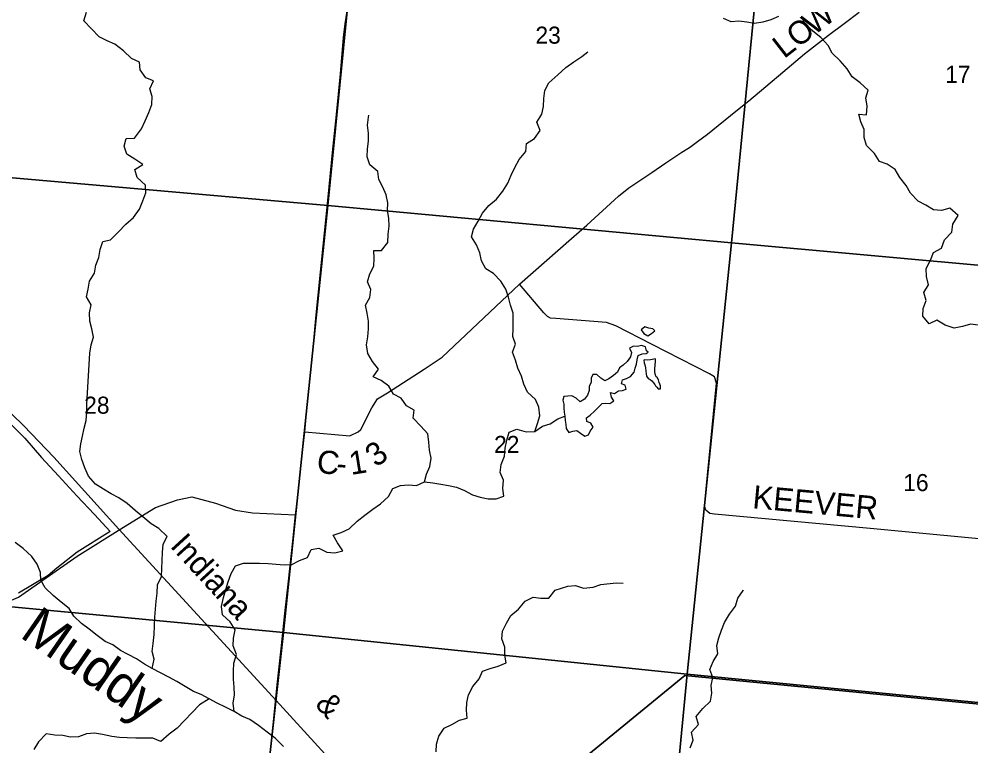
# Model space of a CAD drawing. Extents: x 0 to 1064, y 0 to 440.
# Drawn here: x 165.68 to 203.09, y 207.49 to 236.04 of the extents above; entities that cross this region are included whole.
import ezdxf

# ---------------------------------------------------------------- set-up
doc = ezdxf.new("R2010")
doc.units = 0
for name, color, linetype in [('GM_X_Corporation', 7, 'Continuous'), ('GM_X_County_Road', 7, 'Continuous'), ('GM_X_County_Road_Text', 7, 'Continuous'), ('GM_X_Minor_Lake', 7, 'Continuous'), ('GM_X_Minor_River', 7, 'Continuous'), ('GM_X_Minor_River_Text', 7, 'Continuous'), ('GM_X_Rail_Line', 7, 'Continuous'), ('GM_X_Rail_Line_Text', 7, 'Continuous'), ('GM_X_Section', 7, 'Continuous'), ('GM_X_Section_Text', 7, 'Continuous'), ('GM_X_State_Route', 7, 'Continuous'), ('GM_X_Township', 7, 'Continuous'), ('GM_X_Township_Road', 7, 'Continuous'), ('GM_X_Township_Road_Text', 7, 'Continuous')]:
    doc.layers.add(name, color=color, linetype=linetype)

msp = doc.modelspace()

# ---------------------------------------------------------------- linework, layer by layer
at = {"layer": 'GM_X_Corporation'}
msp.add_lwpolyline([(165.247, 220.238), (165.904, 219.576), (166.569, 218.821), (167.229, 218.093), (167.96, 217.31), (168.65, 216.572), (169.27, 215.909), (167.967, 215.1), (167.166, 214.476), (166.827, 214.178), (165.655, 213.487)], dxfattribs=at)
at = {"layer": 'GM_X_County_Road'}
for points in [[(176.916, 219.823), (178.679, 219.667), (179.01, 219.82), (179.109, 219.915), (179.543, 220.765), (179.774, 221.126), (180.167, 221.362), (181.598, 222.291), (182.316, 222.758), (185.355, 225.63), (186.313, 226.471), (187.395, 227.42), (187.993, 227.947), (189.244, 229.085), (189.651, 229.415), (190.55, 230.015), (191.103, 230.389), (191.729, 230.805), (192.035, 230.999), (192.351, 231.224), (192.739, 231.521), (193.856, 232.415), (194.361, 232.824), (195.696, 233.946), (196.554, 234.668), (197.491, 235.408), (198.11, 235.858), (198.698, 236.304)], [(159.497, 213.412), (164.453, 212.962), (164.762, 212.945), (165.655, 213.336), (167.967, 214.948), (169.784, 216.077), (171.048, 216.857), (171.915, 217.157), (172.47, 217.269), (173.406, 217.026), (174.184, 216.751), (174.856, 216.647), (176.553, 216.559)]]:
    msp.add_lwpolyline(points, dxfattribs=at)
at = {"layer": 'GM_X_Minor_Lake'}
for points in [[(190.667, 223.79), (190.587, 223.87), (190.429, 223.901), (190.277, 223.943), (190.126, 223.834)], [(190.126, 223.834), (190.235, 223.682), (190.387, 223.596), (190.538, 223.682), (190.667, 223.79)]]:
    msp.add_lwpolyline(points, dxfattribs=at)
at = {"layer": 'GM_X_Minor_River'}
for points in [[(170.92, 210.53), (170.987, 210.895), (170.92, 211.199), (170.957, 211.515), (170.993, 211.868), (171.005, 212.203), (171.018, 212.55), (171.048, 212.86), (171.072, 213.176), (171.115, 213.492), (171.127, 213.809), (171.279, 214.137), (171.291, 214.46), (171.309, 214.776), (171.315, 215.086), (171.352, 215.409), (171.509, 215.713), (171.182, 216.029), (170.872, 216.212), (170.551, 216.492), (170.241, 216.741), (169.932, 217.009), (169.604, 217.228), (169.301, 217.392), (168.997, 217.575), (168.694, 217.769), (168.409, 218.086), (168.263, 218.408), (168.148, 218.737), (168.075, 219.047), (168.111, 219.357), (168.172, 219.661), (168.239, 219.966), (168.318, 220.27), (168.348, 220.592), (168.342, 220.915), (168.463, 222.916), (168.512, 223.245), (168.603, 223.549), (168.548, 223.865), (168.469, 224.176), (168.457, 224.498), (168.518, 224.815), (168.33, 225.125), (168.397, 225.435), (168.451, 225.745), (168.645, 226.056), (168.7, 226.366), (168.815, 226.676), (168.87, 226.993), (168.973, 227.297), (169.276, 227.37), (169.586, 227.68), (169.883, 227.984), (170.187, 228.246), (170.423, 228.575), (170.545, 228.903), (170.66, 229.207), (170.654, 229.518), (170.326, 229.816), (170.235, 230.126), (170.55, 230.321), (170.235, 230.534), (169.925, 230.735), (169.816, 231.045), (169.889, 231.349), (170.217, 231.355), (170.496, 231.727), (170.641, 232.037), (170.781, 232.372), (170.896, 232.688), (170.908, 232.998), (170.829, 233.303), (170.969, 233.613), (170.659, 233.729), (170.441, 234.039), (170.423, 234.343), (170.101, 234.489), (169.792, 234.794), (169.446, 235.049), (169.142, 235.177), (168.827, 235.335), (168.529, 235.658), (168.232, 235.962), (168.335, 236.309)], [(195.525, 236.143), (195.222, 236.01), (194.906, 235.918), (194.591, 235.864), (194.287, 235.912), (193.972, 235.955), (193.669, 235.924), (193.365, 236.058)], [(203.378, 224.016), (203.074, 224.052), (202.759, 223.967), (202.437, 223.894), (202.079, 224.016), (201.752, 224.217), (201.448, 224.065), (201.199, 224.369), (201.212, 224.673), (201.333, 224.989), (201.242, 225.3), (201.418, 225.604), (201.345, 225.926), (201.327, 226.237), (201.503, 226.565), (201.618, 226.869), (201.934, 227.04), (202.049, 227.362), (202.334, 227.666), (202.383, 227.983), (202.589, 228.324), (202.267, 228.604), (201.928, 228.524), (201.618, 228.543), (201.315, 228.725), (201.011, 228.89), (200.72, 229.194), (200.544, 229.498), (200.295, 229.814), (200.107, 230.125), (199.804, 230.332), (199.5, 230.441), (199.3, 230.758), (198.991, 231.074), (198.899, 231.384), (198.893, 231.695), (198.76, 231.999), (198.681, 232.303), (198.99, 232.279), (199.015, 232.614), (198.954, 232.942), (199.057, 233.247), (198.735, 233.533), (198.426, 233.77), (198.232, 234.086), (197.947, 234.403), (197.631, 234.695), (197.485, 234.999), (197.194, 235.31), (196.879, 235.559), (196.563, 235.839), (196.448, 236.15)], [(185.951, 219.837), (186.06, 220.153), (186.151, 220.457), (186.103, 220.792), (185.975, 221.096), (185.66, 221.382), (185.526, 221.692), (185.429, 222.009), (185.283, 222.325), (185.186, 222.641), (185.077, 222.952), (185.192, 223.262), (185.083, 223.566), (185.101, 223.877), (185.095, 224.181), (185.101, 224.491), (184.998, 224.801), (184.919, 225.118), (184.81, 225.434), (184.616, 225.738), (184.331, 226.043), (184.027, 226.231), (183.851, 226.542), (183.797, 226.852), (183.663, 227.168), (183.463, 227.485), (183.542, 227.789), (183.724, 228.099), (183.9, 228.416), (184.149, 228.72), (184.452, 228.963), (184.689, 229.273), (184.895, 229.596), (185.028, 229.9), (185.168, 230.21), (185.338, 230.521), (185.593, 230.837), (185.629, 231.148), (185.933, 231.342), (186.157, 231.659), (186.036, 231.987), (186.224, 232.304), (186.29, 232.608), (186.302, 232.912), (186.339, 233.229), (186.509, 233.533), (186.855, 233.849), (187.17, 234.135), (187.48, 234.361), (187.795, 234.567), (188.038, 234.75)], [(181.618, 217.86), (181.691, 218.164), (181.831, 218.468), (181.879, 218.791), (181.819, 219.107), (181.782, 219.423), (181.752, 219.74), (181.467, 220.05), (181.169, 220.36), (181.212, 220.677), (180.909, 220.841), (180.702, 221.145), (180.399, 221.309), (180.217, 221.614), (179.913, 221.845), (179.598, 221.979), (179.81, 222.289), (179.574, 222.593), (179.392, 222.903), (179.343, 223.244), (179.392, 223.554), (179.422, 223.865), (179.422, 224.169), (179.361, 224.491), (179.294, 224.802), (179.47, 225.106), (179.501, 225.416), (179.373, 225.72), (179.464, 226.031), (179.628, 226.335), (179.64, 226.645), (179.622, 226.949), (179.925, 226.943), (180.174, 227.26), (180.186, 227.588), (180.223, 227.899), (180.217, 228.215), (180.156, 228.519), (180.174, 228.823), (180.114, 229.128), (179.974, 229.438), (179.822, 229.742), (179.786, 230.047), (179.464, 230.308), (179.361, 230.631), (179.379, 230.941), (179.41, 231.245), (179.41, 231.556), (179.379, 231.872), (179.422, 232.188), (179.434, 232.268)], [(190.406, 222.954), (190.344, 223.006), (190.302, 223.158), (190.15, 223.213), (189.992, 223.171), (189.828, 223.195), (189.677, 223.11), (189.749, 222.939), (189.707, 222.769), (189.58, 222.587), (189.428, 222.447), (189.276, 222.337), (189.197, 222.173), (189.039, 222.039), (188.863, 221.905), (188.706, 221.826), (188.542, 221.93), (188.39, 222.082), (188.238, 222.082), (188.172, 221.93), (188.166, 221.765), (188.093, 221.613), (188.081, 221.443), (188.026, 221.266), (187.899, 221.108), (187.735, 221.005), (187.571, 221.151), (187.401, 221.236), (187.249, 221.224), (187.092, 221.218), (187.049, 221.066), (187.092, 220.908), (187.092, 220.749), (187.11, 220.597), (187.134, 220.439), (187.14, 220.275), (187.164, 220.111), (187.183, 219.952), (187.292, 219.794), (187.45, 219.855), (187.601, 219.879), (187.753, 219.776), (187.911, 219.654), (188.062, 219.703), (188.129, 219.855), (188.245, 220.007), (188.153, 220.159), (188.002, 220.226), (187.978, 220.378), (188.129, 220.476), (188.299, 220.64), (188.549, 220.89)], [(188.549, 220.89), (188.596, 220.932), (188.748, 220.956), (188.9, 220.938), (189.058, 221.041), (188.967, 221.193), (188.924, 221.364), (189.082, 221.327), (189.24, 221.431), (189.391, 221.443), (189.543, 221.504), (189.507, 221.656), (189.355, 221.71), (189.397, 221.869), (189.555, 221.923), (189.707, 222.002), (189.853, 222.167), (189.901, 222.325), (189.944, 222.483), (189.968, 222.647), (190.016, 222.818), (190.174, 222.885), (190.332, 222.903), (190.406, 222.954)], [(190.697, 222.697), (190.496, 222.658), (190.381, 222.642), (190.277, 222.65), (190.235, 222.638), (190.245, 222.541), (190.274, 222.461), (190.296, 222.333), (190.312, 222.211), (190.329, 222.107), (190.339, 222.009), (190.41, 221.917), (190.483, 221.885), (190.555, 221.829), (190.614, 221.755), (190.662, 221.681), (190.691, 221.632), (190.751, 221.582), (190.805, 221.52), (190.835, 221.514), (190.89, 221.519), (190.885, 221.629), (190.833, 221.769), (190.817, 221.867), (190.763, 221.953)], [(190.763, 221.953), (190.716, 221.991), (190.687, 222.095), (190.665, 222.211), (190.673, 222.314), (190.687, 222.424), (190.696, 222.594), (190.697, 222.697)], [(174.136, 208.845), (174.094, 209.173), (174.155, 209.49), (174.136, 209.8), (174.112, 210.11), (174.106, 210.42), (174.13, 210.743), (174.233, 211.077), (174.094, 211.418), (174.112, 211.722), (174.179, 212.044), (173.985, 212.367), (173.681, 212.641), (173.645, 212.969), (173.718, 213.316), (173.815, 213.626), (173.906, 213.93), (174.021, 214.259), (174.191, 214.563), (174.501, 214.666), (175.138, 214.666), (175.478, 214.654), (175.781, 214.63), (176.096, 214.599), (176.406, 214.618), (176.709, 214.77), (177.019, 214.885), (177.158, 215.202), (177.468, 215.25), (177.783, 215.098), (178.099, 215.068), (178.408, 215.153), (178.196, 215.463), (178.032, 215.767), (178.342, 215.877), (178.657, 216.011), (178.967, 216.321), (179.276, 216.552), (179.586, 216.789), (179.889, 217.002), (180.198, 217.288), (180.368, 217.598), (180.672, 217.714), (180.987, 217.738), (181.303, 217.714), (181.618, 217.86), (181.94, 217.823), (182.262, 217.769), (182.565, 217.72), (182.874, 217.653), (183.184, 217.525), (183.499, 217.349), (183.803, 217.257), (184.124, 217.191), (184.428, 217.197), (184.731, 217.294), (184.689, 217.604), (184.719, 217.921), (184.586, 218.231), (184.634, 218.541), (184.755, 218.87), (184.78, 219.18), (184.853, 219.502), (184.944, 219.813), (185.247, 219.928), (185.617, 219.825), (185.951, 219.837), (186.254, 220.05), (186.558, 220.141), (186.861, 220.336), (187.134, 220.439)], [(176.072, 207.47), (175.744, 207.792), (175.429, 208.023), (175.089, 208.297), (174.749, 208.528), (174.44, 208.662), (174.136, 208.845), (173.79, 209.015), (173.463, 209.167), (173.153, 209.344), (172.844, 209.514), (172.534, 209.623), (172.213, 209.824), (171.885, 210.013), (171.564, 210.183), (171.236, 210.353), (170.92, 210.53), (170.611, 210.694), (170.295, 210.907), (169.974, 211.084), (169.671, 211.236), (169.367, 211.455), (169.064, 211.588), (168.748, 211.82), (168.439, 212.069), (168.135, 212.3), (167.832, 212.58), (167.65, 212.89), (167.341, 213.14), (167.025, 213.395), (166.716, 213.693), (166.54, 213.998), (166.522, 214.302), (166.4, 214.624), (166.188, 214.928), (165.842, 215.239), (165.526, 215.476)], [(182.073, 207.257), (182.091, 207.561), (182.182, 207.877), (182.388, 208.181), (182.692, 208.333), (182.995, 208.498), (183.299, 208.577), (183.262, 208.887), (183.274, 209.191), (183.347, 209.501), (183.517, 209.818), (183.76, 210.122), (183.893, 210.426), (184.197, 210.523), (184.512, 210.627), (184.828, 210.748), (184.779, 211.059), (184.767, 211.363), (184.658, 211.691), (184.676, 212.001), (184.84, 212.306), (185.004, 212.616), (185.307, 212.865), (185.574, 213.169), (185.884, 213.334), (186.193, 213.297), (186.509, 213.297), (186.745, 213.607), (187.243, 213.766), (187.553, 213.784), (187.862, 213.68), (188.244, 213.729), (188.548, 213.832), (189.154, 213.893), (189.421, 213.881)], [(192.054, 207.409), (192.176, 207.713), (192.103, 208.023), (192.382, 208.327), (192.297, 208.649), (192.552, 208.954), (192.862, 209.246), (192.91, 209.562), (192.88, 209.866), (192.941, 210.176), (192.831, 210.493), (192.965, 210.803), (193.147, 211.107), (193.111, 211.429), (193.189, 211.734), (193.293, 212.038), (193.408, 212.342), (193.608, 212.664), (193.833, 212.975), (193.936, 213.291), (194.136, 213.595), (194.148, 213.613)], [(173.153, 209.344), (172.777, 209.1), (172.486, 208.796), (172.182, 208.492), (171.891, 208.188), (171.576, 207.951), (171.254, 207.665), (170.938, 207.792), (170.605, 207.792), (170.271, 207.799), (169.937, 207.811), (169.634, 207.817), (169.324, 207.859), (168.966, 207.932), (168.651, 207.987), (168.329, 207.957), (168.014, 207.841), (167.71, 207.829), (167.401, 207.902), (167.092, 207.914), (166.746, 207.969), (166.448, 207.653), (166.266, 207.343)]]:
    msp.add_lwpolyline(points, dxfattribs=at)
at = {"layer": 'GM_X_Rail_Line'}
msp.add_lwpolyline([(165.397, 220.517), (165.866, 220.067), (167.047, 218.824), (169.609, 215.999), (175.781, 209.275), (181.539, 202.973), (189.153, 194.638)], dxfattribs=at)
at = {"layer": 'GM_X_Section'}
for points in [[(163.172, 245.682), (179.345, 244.109), (177.823, 228.711), (161.539, 230.141)], [(179.345, 244.109), (195.163, 242.427), (193.683, 227.253), (177.823, 228.711)], [(211.527, 240.716), (210.005, 225.771), (193.683, 227.253), (195.163, 242.427)], [(161.539, 230.141), (177.823, 228.711), (176.08, 211.942), (159.538, 213.498)], [(177.823, 228.711), (193.683, 227.253), (191.936, 210.308), (176.08, 211.942)], [(193.683, 227.253), (210.005, 225.771), (208.207, 208.717), (191.936, 210.308)], [(159.538, 213.498), (176.08, 211.942), (174.298, 195.925), (157.964, 197.58)], [(176.08, 211.942), (191.936, 210.308), (190.395, 194.208), (174.298, 195.925)], [(191.936, 210.308), (208.207, 208.717), (206.578, 192.51), (190.395, 194.208)]]:
    msp.add_lwpolyline(points, close=True, dxfattribs=at)
at = {"layer": 'GM_X_State_Route'}
for points in [[(176.587, 216.87), (176.588, 216.878), (176.78, 218.672), (176.916, 219.823), (177.059, 221.406), (177.21, 222.836), (177.365, 224.419), (177.535, 226.098), (177.689, 227.632), (177.833, 229.045), (178.005, 230.797), (178.157, 232.283), (178.319, 233.884), (178.439, 235.315), (178.503, 235.855), (178.563, 236.275), (178.578, 236.383)], [(174.312, 196.109), (174.423, 197.08), (174.586, 198.522), (174.741, 199.879), (174.929, 201.558), (175.109, 203.139), (175.257, 204.49), (175.407, 205.884), (175.57, 207.332), (175.697, 208.569), (175.833, 209.884), (175.989, 211.308), (176.133, 212.69), (176.267, 213.957), (176.44, 215.533), (176.553, 216.559), (176.587, 216.87)]]:
    msp.add_lwpolyline(points, dxfattribs=at)
at = {"layer": 'GM_X_Township'}
for points in [[(208.143, 208.67), (191.843, 210.26), (174.285, 195.865), (159.378, 197.399), (154.287, 197.897), (142.079, 199.064), (125.935, 200.684), (127.602, 216.831), (128.741, 227.387), (129.298, 232.889), (129.621, 236.081), (130.101, 240.906), (130.137, 241.26), (130.749, 247.284), (130.949, 249.155), (132.626, 264.853), (129.667, 265.26), (130.251, 272.11), (131.271, 282.335), (131.959, 289.228), (132.309, 292.479), (132.404, 293.708)], [(204.065, 159.95), (197.797, 160.524), (186.791, 161.648), (184.998, 161.839), (177.006, 162.512), (171.148, 163.083), (171.843, 173.257), (171.813, 173.58), (171.769, 174.091), (171.768, 174.64), (172.259, 177.199), (172.326, 177.548), (172.397, 178.099), (174.276, 195.789), (174.285, 195.865), (191.843, 210.26), (208.143, 208.67)]]:
    msp.add_lwpolyline(points, dxfattribs=at)
at = {"layer": 'GM_X_Township_Road'}
msp.add_lwpolyline([(211.081, 214.185), (210.946, 214.236), (209.404, 214.851), (208.991, 215.018), (208.51, 215.119), (206.946, 215.286), (204.918, 215.482), (199.136, 216.024), (193.018, 216.594), (192.834, 216.616), (192.666, 216.744), (192.621, 216.915), (193.096, 221.739), (193.018, 221.979), (192.817, 222.108), (190.566, 223.259), (189.13, 223.99), (188.767, 224.119), (186.778, 224.27), (186.571, 224.295), (186.454, 224.354), (186.311, 224.493), (185.355, 225.63)], dxfattribs=at)

# ---------------------------------------------------------------- texts
at = {"layer": 'GM_X_County_Road_Text'}
for s, rotation, p in [('W', 37.8701, (196.915, 235.367)), ('O', 37.8673, (196.283, 234.876)), ('L', 37.8693, (195.747, 234.459)), ('3', 37.05, (179.72, 218.406)), ('C', 354.308, (177.355, 218.219)), ('1', 9.1455, (178.727, 218.129)), ('-', 356.4951, (178.135, 218.141))]:
    msp.add_text(s, height=0.909, rotation=rotation, dxfattribs=at).set_placement(p)
at = {"layer": 'GM_X_Minor_River_Text'}
msp.add_text('Muddy', height=1.5151, rotation=325.3113, dxfattribs=at).set_placement((165.668, 211.79))
at = {"layer": 'GM_X_Rail_Line_Text'}
for s, height, rotation, p in [('Indiana', 0.9061, 312.4471, (171.587, 215.319)), ('&', 0.906, 312.1842, (177.28, 209.099))]:
    msp.add_text(s, height=height, rotation=rotation, dxfattribs=at).set_placement(p)
at = {"layer": 'GM_X_Section_Text'}
for s, p in [('23', (185.976, 235.071)), ('17', (202.076, 233.532)), ('28', (168.243, 220.537)), ('22', (184.35, 218.996)), ('16', (200.43, 217.497))]:
    msp.add_text(s, height=0.6697, rotation=0, dxfattribs=at).set_placement(p)
at = {"layer": 'GM_X_Township_Road_Text'}
msp.add_text('KEEVER', height=0.9091, rotation=354.7743, dxfattribs=at).set_placement((194.482, 216.826))

doc.saveas('drawing.dxf')
